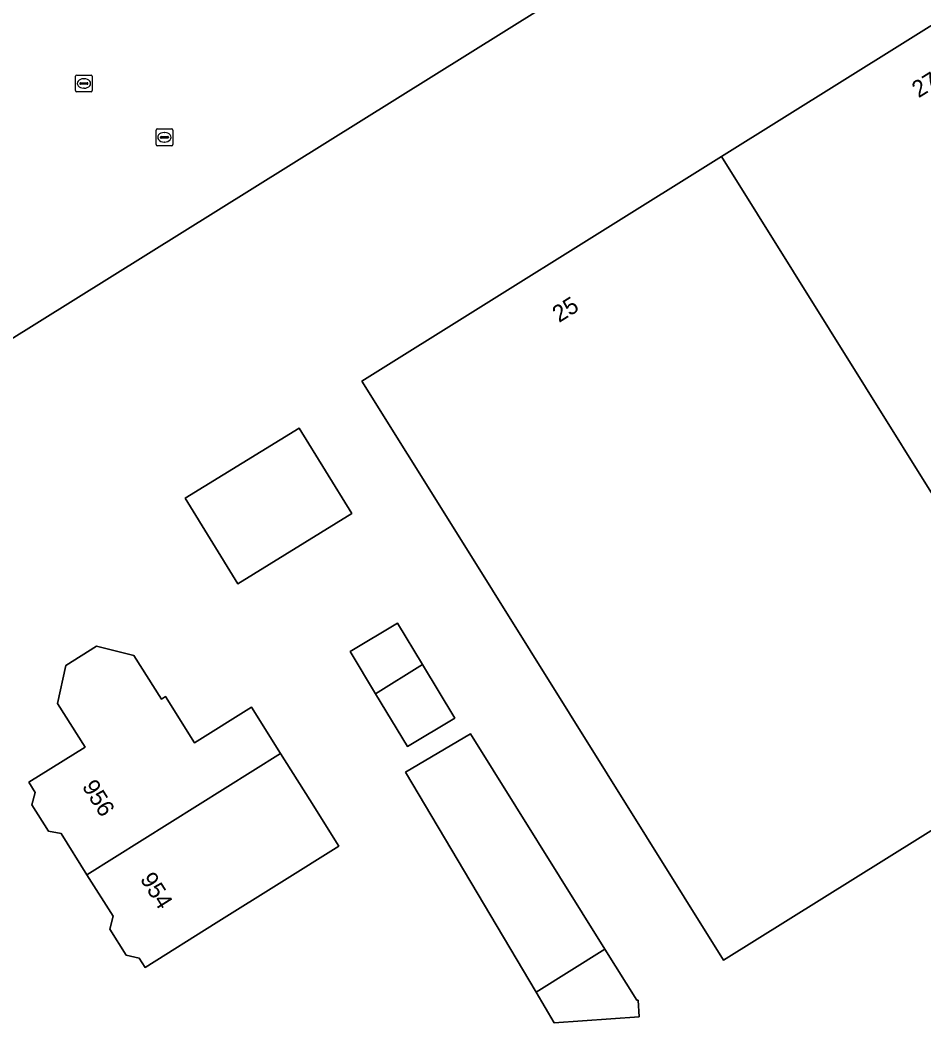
# Model space of a CAD drawing. Extents: x 158455 to 159797, y 387218 to 388672.
# Drawn here: x 158610.4 to 158664.1, y 387605.6 to 387665.7 of the extents above; entities that cross this region are included whole.
import ezdxf

# ---------------------------------------------------------------- set-up
doc = ezdxf.new("R2010")
doc.units = 0
for name, color, linetype in [('IMGEO_Brandkraan', 7, 'Continuous'), ('IMGEO_Erf', 7, 'Continuous'), ('IMGEO_Hek', 7, 'Continuous'), ('IMGEO_Kolk', 7, 'Continuous'), ('IMGEO_Pand', 7, 'Continuous'), ('IMGEO_Pand_nummerreeks', 7, 'Continuous'), ('IMGEO_Rijbaan_lokaal_open', 7, 'Continuous')]:
    doc.layers.add(name, color=color, linetype=linetype)

msp = doc.modelspace()

# ---------------------------------------------------------------- linework, layer by layer
at = {"layer": 'IMGEO_Brandkraan'}
for p, q in [((158613.656, 387661.492), (158613.656, 387662.344)), ((158613.731, 387662.418), (158614.583, 387662.418)), ((158614.657, 387662.344), (158614.657, 387661.492)), ((158613.915, 387661.912), (158613.915, 387661.924)), ((158614.353, 387661.875), (158613.955, 387661.875)), ((158613.958, 387661.961), (158614.356, 387661.961)), ((158614.144, 387662.198), (158614.169, 387662.198)), ((158614.399, 387661.924), (158614.399, 387661.912)), ((158614.583, 387661.418), (158613.731, 387661.418)), ((158614.167, 387661.638), (158614.142, 387661.638))]:
    msp.add_line(p, q, dxfattribs=at)
for points in [[(158613.656, 387661.492), (158613.656, 387662.344)], [(158613.731, 387662.418), (158614.583, 387662.418)], [(158614.657, 387662.344), (158614.657, 387661.492)], [(158614.583, 387661.418), (158613.731, 387661.418)]]:
    msp.add_lwpolyline(points, dxfattribs=at)
for centre, radius, start, end in [((158613.733, 387662.342), 0.0765, 91.55205, 178.44795), ((158613.733, 387662.342), 0.0765, 91.55205, 178.44795), ((158614.581, 387662.342), 0.0765, 1.55205, 88.44795), ((158614.581, 387662.342), 0.0765, 1.55205, 88.44795), ((158613.955, 387661.921), 0.0403, 85.87752, 175.75265), ((158613.952, 387661.911), 0.0366, 178.93798, 274.71019), ((158614.356, 387661.918), 0.043, 264.86636, 352.45326), ((158614.36, 387661.923), 0.0386, 1.73085, 96.63898), ((158613.733, 387661.494), 0.0765, 181.55205, 268.44795), ((158613.733, 387661.494), 0.0765, 181.55205, 268.44795), ((158614.581, 387661.494), 0.0765, 271.55205, 358.44795), ((158614.581, 387661.494), 0.0765, 271.55205, 358.44795)]:
    msp.add_arc(centre, radius, start, end, dxfattribs=at)
for centre, major_axis, ratio, start_param, end_param in [((158614.143, 387661.918), (-0.387, 0.002), 0.722429, 4.712389, 7.853982), ((158614.168, 387661.918), (-0.39, 0.002), 0.717154, 1.570796, 4.712389)]:
    msp.add_ellipse(centre, major_axis=major_axis, ratio=ratio, start_param=start_param, end_param=end_param, dxfattribs=at)
at = {"layer": 'IMGEO_Erf'}
for points in [[(158694.954, 387636.487), (158678.219, 387626.035), (158673.575, 387623.134), (158652.196, 387609.781), (158636.109, 387635.526), (158630.684, 387644.207), (158652.067, 387657.569), (158673.443, 387670.927), (158694.832, 387684.293), (158716.333, 387649.84)], [(158623.304, 387632.159), (158620.172, 387637.251), (158626.964, 387641.429), (158630.096, 387636.337)], [(158636.208, 387624.174), (158633.394, 387622.483), (158631.504, 387625.625), (158629.991, 387628.143), (158632.805, 387629.835), (158634.286, 387627.37)], [(158617.792, 387609.354), (158617.451, 387609.902), (158616.678, 387610.079), (158615.706, 387611.629), (158615.889, 387612.393), (158614.34, 387614.861), (158612.801, 387617.315), (158612.055, 387617.449), (158611.067, 387619.025), (158611.266, 387619.763), (158610.887, 387620.363), (158614.224, 387622.459), (158612.592, 387625.058), (158613.074, 387627.299), (158614.903, 387628.448), (158617.129, 387627.911), (158618.763, 387625.31), (158619.006, 387625.463), (158620.737, 387622.705), (158624.127, 387624.835), (158625.856, 387622.083), (158627.585, 387619.329), (158629.321, 387616.563), (158625.933, 387614.446), (158622.032, 387612.006)], [(158642.13, 387606.059), (158641.047, 387607.884), (158633.279, 387620.974), (158637.151, 387623.237), (158645.133, 387610.446), (158647.033, 387607.4), (158647.116, 387607.406), (158647.18, 387606.419)]]:
    msp.add_lwpolyline(points, close=True, dxfattribs=at)
msp.add_lwpolyline([(158660.413, 387678.284), (158600.856, 387641.123), (158608.199, 387629.41), (158603.293, 387626.736), (158598.973, 387624.382), (158601.05, 387620.674), (158602.13, 387618.746), (158607.75, 387608.532), (158609.854, 387604.783)], dxfattribs=at)
at = {"layer": 'IMGEO_Hek'}
msp.add_lwpolyline([(158660.413, 387678.284), (158600.856, 387641.123)], dxfattribs=at)
at = {"layer": 'IMGEO_Kolk'}
for p, q in [((158618.445, 387658.29), (158618.445, 387659.142)), ((158618.52, 387659.216), (158619.372, 387659.216)), ((158618.704, 387658.71), (158618.704, 387658.722)), ((158619.142, 387658.673), (158618.744, 387658.673)), ((158618.747, 387658.759), (158619.145, 387658.759)), ((158618.933, 387658.996), (158618.958, 387658.996)), ((158619.188, 387658.722), (158619.188, 387658.71)), ((158619.446, 387659.142), (158619.446, 387658.29)), ((158619.372, 387658.216), (158618.52, 387658.216)), ((158618.956, 387658.436), (158618.931, 387658.436))]:
    msp.add_line(p, q, dxfattribs=at)
for points in [[(158618.445, 387658.29), (158618.445, 387659.142)], [(158618.52, 387659.216), (158619.372, 387659.216)], [(158619.446, 387659.142), (158619.446, 387658.29)], [(158619.372, 387658.216), (158618.52, 387658.216)]]:
    msp.add_lwpolyline(points, dxfattribs=at)
for centre, radius, start, end in [((158618.522, 387659.14), 0.0765, 91.55205, 178.44795), ((158618.522, 387659.14), 0.0765, 91.55205, 178.44795), ((158618.744, 387658.719), 0.0403, 85.87752, 175.75265), ((158618.741, 387658.709), 0.0366, 178.93798, 274.71019), ((158619.145, 387658.716), 0.043, 264.86636, 352.45326), ((158619.149, 387658.721), 0.0386, 1.73085, 96.63898), ((158619.37, 387659.14), 0.0765, 1.55205, 88.44795), ((158619.37, 387659.14), 0.0765, 1.55205, 88.44795), ((158618.522, 387658.292), 0.0765, 181.55205, 268.44795), ((158618.522, 387658.292), 0.0765, 181.55205, 268.44795), ((158619.37, 387658.292), 0.0765, 271.55205, 358.44795), ((158619.37, 387658.292), 0.0765, 271.55205, 358.44795)]:
    msp.add_arc(centre, radius, start, end, dxfattribs=at)
for centre, major_axis, ratio, start_param, end_param in [((158618.932, 387658.716), (-0.387, 0.002), 0.722429, 4.712389, 7.853982), ((158618.957, 387658.716), (-0.39, 0.002), 0.717154, 1.570796, 4.712389)]:
    msp.add_ellipse(centre, major_axis=major_axis, ratio=ratio, start_param=start_param, end_param=end_param, dxfattribs=at)
at = {"layer": 'IMGEO_Pand'}
for points in [[(158678.219, 387626.035), (158694.954, 387636.487), (158673.443, 387670.927), (158652.067, 387657.569), (158673.575, 387623.134)], [(158652.067, 387657.569), (158630.684, 387644.207), (158636.109, 387635.526), (158652.196, 387609.781), (158673.575, 387623.134)], [(158626.964, 387641.429), (158620.172, 387637.251), (158623.304, 387632.159), (158630.096, 387636.337)], [(158631.504, 387625.625), (158634.286, 387627.37), (158632.805, 387629.835), (158629.991, 387628.143)], [(158614.34, 387614.861), (158625.856, 387622.083), (158624.127, 387624.835), (158620.737, 387622.705), (158619.006, 387625.463), (158618.763, 387625.31), (158617.129, 387627.911), (158614.903, 387628.448), (158613.074, 387627.299), (158612.592, 387625.058), (158614.224, 387622.459), (158610.887, 387620.363), (158611.266, 387619.763), (158611.067, 387619.025), (158612.055, 387617.449), (158612.801, 387617.315)], [(158631.504, 387625.625), (158633.394, 387622.483), (158636.208, 387624.174), (158634.286, 387627.37)], [(158645.133, 387610.446), (158637.151, 387623.237), (158633.279, 387620.974), (158641.047, 387607.884)], [(158627.585, 387619.329), (158625.856, 387622.083), (158614.34, 387614.861), (158615.889, 387612.393), (158615.706, 387611.629), (158616.678, 387610.079), (158617.451, 387609.902), (158617.792, 387609.354), (158622.032, 387612.006), (158625.933, 387614.446), (158629.321, 387616.563)], [(158645.133, 387610.446), (158641.047, 387607.884), (158642.13, 387606.059), (158647.18, 387606.419), (158647.116, 387607.406), (158647.033, 387607.4)]]:
    msp.add_lwpolyline(points, close=True, dxfattribs=at)
at = {"layer": 'IMGEO_Rijbaan_lokaal_open'}
msp.add_lwpolyline([(158571.712, 387687.537), (158600.856, 387641.123), (158660.413, 387678.284)], dxfattribs=at)

# ---------------------------------------------------------------- texts
at = {"layer": 'IMGEO_Pand_nummerreeks'}
for s, rotation, p in [('27', 32.00121, (158663.796, 387661.031)), ('25', 32.00121, (158642.413, 387647.669)), ('956', 302.09652, (158614.016, 387620.117)), ('954', 302.09689, (158617.468, 387614.613))]:
    msp.add_text(s, height=1, rotation=rotation, dxfattribs=at).set_placement(p)

doc.saveas('drawing.dxf')
